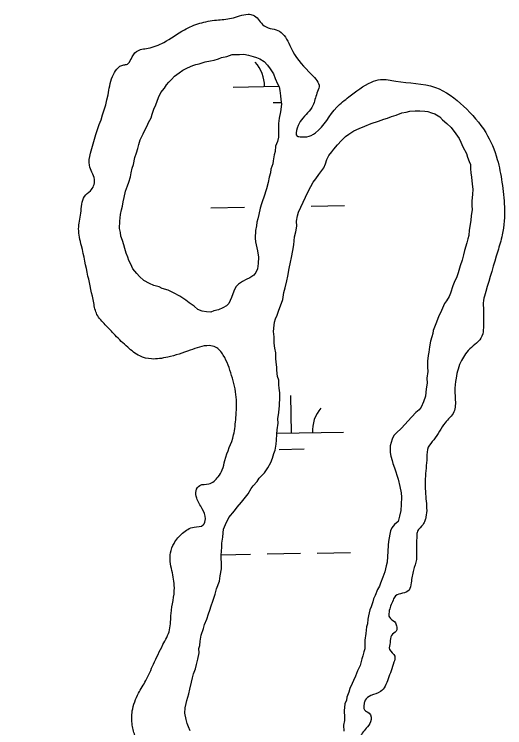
# Model space of a CAD drawing. Extents: x 3892998 to 3931244, y 278583 to 304547.
# Drawn here: x 3926095 to 3926565, y 288528 to 289212 of the extents above; entities that cross this region are included whole.
import ezdxf

# ---------------------------------------------------------------- set-up
doc = ezdxf.new("R2010")
doc.units = 0
doc.layers.add('V-RIVR-EDGE', color=7, linetype='Continuous')
doc.layers.add('V-WETL-SWMP', color=7, linetype='Continuous')

msp = doc.modelspace()

# ---------------------------------------------------------------- linework, layer by layer
at = {"layer": 'V-RIVR-EDGE'}
msp.add_spline([(3926179.09, 288494.92), (3926199.95, 288484.07), (3926226.37, 288468.69), (3926230.89, 288467.29), (3926232.98, 288468.68), (3926233, 288478.07), (3926230.25, 288491.66), (3926219.5, 288505.96), (3926211.52, 288519.55), (3926208.42, 288530.7), (3926208.45, 288544.27), (3926214.41, 288561.32), (3926221.4, 288573.48), (3926228.75, 288589.13), (3926237.85, 288607.9), (3926244.15, 288622.16), (3926245.58, 288637.82), (3926248.78, 288662.53), (3926246.38, 288678.9), (3926245.03, 288695.96), (3926248.53, 288705), (3926256.56, 288714.73), (3926267.72, 288720.62), (3926276.43, 288722.68), (3926278.53, 288728.6), (3926275.42, 288738), (3926270.22, 288748.46), (3926269.54, 288755.42), (3926273.04, 288760.63), (3926281.74, 288762.01), (3926290.81, 288768.95), (3926294.66, 288775.55), (3926297.12, 288784.59), (3926305.53, 288808.94), (3926307.66, 288825.64), (3926308.06, 288845.14), (3926303.58, 288866.03), (3926295.63, 288885.55), (3926288.33, 288893.22), (3926282.07, 288894.63), (3926263.96, 288890.15), (3926242.36, 288883.59), (3926226.69, 288881.89), (3926215.56, 288884.7), (3926204.09, 288893.08), (3926191.94, 288904.6), (3926182.56, 288914.72), (3926174.58, 288924.49), (3926171.48, 288935.63), (3926165.97, 288961.41), (3926159.78, 288990.31), (3926157.03, 289006.68), (3926159.16, 289021.65), (3926162.68, 289037.65), (3926168.26, 289043.2), (3926171.41, 289047.72), (3926172.12, 289053.99), (3926167.28, 289067.57), (3926168.35, 289079.06), (3926173.62, 289097.15), (3926185.2, 289135.06), (3926189.42, 289152.8), (3926200.24, 289163.92), (3926203.72, 289164.61), (3926207.21, 289169.47), (3926212.45, 289176.77), (3926223.6, 289179.87), (3926238.58, 289185.41), (3926258.45, 289197.54), (3926273.09, 289203.77), (3926289.11, 289206.86), (3926303.39, 289208.57), (3926319.41, 289212.36), (3926324.28, 289211.65), (3926333.31, 289202.58), (3926340.61, 289198.73), (3926347.92, 289196.97), (3926353.82, 289192.08), (3926362.14, 289176.75), (3926380.53, 289154.42), (3926387.47, 289142.92), (3926385.36, 289136.66), (3926381.5, 289124.83), (3926370.68, 289111.28), (3926366.48, 289103.28), (3926366.46, 289095.63), (3926370.29, 289094.92), (3926375.86, 289094.91), (3926383.87, 289098.72), (3926404.47, 289123.38), (3926415.99, 289133.1), (3926437.6, 289147.32), (3926446.31, 289149.73), (3926460.93, 289148.3), (3926498.86, 289142.29), (3926525.96, 289124.12), (3926547.14, 289099.01), (3926558.21, 289073.22), (3926562.68, 289051.28), (3926565.06, 289027.6), (3926562.91, 289000.8), (3926558.69, 288985.15), (3926547.11, 288946.54), (3926545, 288937.84), (3926544.97, 288928.44), (3926544.94, 288913.82), (3926544.22, 288905.82), (3926540.03, 288898.52), (3926533.4, 288892.97), (3926527.81, 288886.71), (3926523.97, 288880.46), (3926518.7, 288863.41), (3926517.63, 288850.54), (3926517.94, 288837.31), (3926516.54, 288831.05), (3926508.16, 288820.62), (3926497.32, 288804.29), (3926492.09, 288797.34), (3926490.67, 288787.25), (3926489.23, 288767.06), (3926489.87, 288747.57), (3926489.83, 288730.16), (3926488.78, 288726.68), (3926487.03, 288723.21), (3926481.79, 288716.61), (3926481.08, 288712.08), (3926480.72, 288704.08), (3926480.7, 288697.11), (3926480.68, 288689.46), (3926477.87, 288679.37), (3926475.75, 288667.19), (3926473.65, 288660.23), (3926467.37, 288657.12), (3926460.75, 288654.7), (3926458.3, 288650.52), (3926454.45, 288639.05), (3926454.78, 288634.17), (3926459.99, 288629.63), (3926461.72, 288625.8), (3926461.36, 288620.93), (3926456.83, 288616.76), (3926455.42, 288609.8), (3926455.05, 288603.19), (3926459.91, 288596.91), (3926459.2, 288591), (3926453.59, 288575), (3926446.25, 288562.83), (3926437.19, 288559.03), (3926431.61, 288554.51), (3926430.56, 288551.04), (3926430.89, 288545.47), (3926435.41, 288542.32), (3926436.78, 288533.96), (3926432.59, 288527.71), (3926426.3, 288517.63), (3926425.94, 288512.41), (3926425.91, 288502.31), (3926424.48, 288486.3), (3926416.08, 288465.79), (3926410.48, 288455.36), (3926402.76, 288432.05), (3926396.42, 288399.7), (3926391.51, 288386.48), (3926375.76, 288348.92), (3926369.45, 288334.67), (3926365.62, 288331.89), (3926357.61, 288331.91), (3926347.17, 288332.29), (3926342.98, 288329.16), (3926341.55, 288313.5), (3926336.65, 288300.29), (3926329.66, 288289.51), (3926328.25, 288281.51), (3926333.08, 288264.09), (3926331.66, 288254.7), (3926325, 288237.31), (3926316.27, 288224.45), (3926309.98, 288215.41), (3926307.18, 288208.11), (3926306.47, 288201.15), (3926308.87, 288188.96), (3926301.84, 288158.69), (3926297.99, 288152.79), (3926293.46, 288152.1), (3926290.67, 288148.98), (3926292.75, 288145.14), (3926297.6, 288136.77), (3926297.59, 288131.9), (3926293.38, 288119.38), (3926283.57, 288091.21), (3926266.05, 288044.61), (3926263.24, 288034.87), (3926257.66, 288032.79), (3926251.4, 288033.15), (3926245.48, 288031.78), (3926243.03, 288026.91), (3926243.71, 288019.6), (3926246.82, 288012.98), (3926246.8, 288002.88), (3926243.65, 287996.62), (3926236.32, 287990.72), (3926235.27, 287985.16), (3926242.9, 287974.69), (3926245.3, 287960.07), (3926245.26, 287945.1), (3926242.09, 287930.49), (3926236.14, 287917.62), (3926230.92, 287915.2), (3926221.85, 287906.87), (3926219.04, 287897.13), (3926219, 287884.25), (3926225.24, 287872.05), (3926229.39, 287859.51), (3926227.96, 287845.24), (3926219.91, 287829.94), (3926211.54, 287823.35), (3926205.61, 287816.75), (3926201.76, 287809.1), (3926195.49, 287807.37), (3926188.18, 287807.04), (3926179.13, 287806.37), (3926170.43, 287808.13), (3926163.48, 287813.02), (3926158.62, 287820), (3926152.72, 287825.23), (3926143.67, 287827), (3926129.4, 287824.94), (3926120.7, 287827.05), (3926120.36, 287831.93), (3926120.73, 287839.24), (3926114.82, 287843.08), (3926113.1, 287851.79), (3926114.16, 287858.75), (3926123.57, 287862.2), (3926128.11, 287867.41), (3926127.78, 287875.07), (3926114.93, 287889.38), (3926103.82, 287897.76), (3926095.49, 287909.27), (3926096.89, 287913.44), (3926106.65, 287917.25), (3926121.98, 287924.52), (3926130.35, 287931.46), (3926130.02, 287937.38), (3926122.04, 287948.19), (3926122.08, 287965.59), (3926123.88, 287988.56), (3926130.54, 288008.04), (3926138.93, 288020.2), (3926144.51, 288023.32), (3926156.69, 288023.29), (3926162.61, 288025.02), (3926163.32, 288031.28), (3926167.2, 288051.12), (3926165.85, 288067.48), (3926160.68, 288088.73), (3926165.27, 288114.82)], degree=3, dxfattribs=at)
at = {"layer": 'V-WETL-SWMP'}
for p, q in [((3926305.23, 289142.55), (3926348.98, 289143.3)), ((3926343.49, 289127.78), (3926351.11, 289127.91)), ((3926379.81, 289028.39), (3926411.8, 289028.94)), ((3926283.82, 289026.73), (3926315.82, 289027.28)), ((3926360.98, 288810.79), (3926360.36, 288846.78)), ((3926347.08, 288810.55), (3926410.97, 288811.65)), ((3926349.25, 288795.15), (3926373.24, 288795.57)), ((3926293.61, 288694.17), (3926321.57, 288694.66)), ((3926337.57, 288694.93), (3926369.57, 288695.49)), ((3926385.57, 288695.76), (3926417.56, 288696.32))]:
    msp.add_line(p, q, dxfattribs=at)
for points in [[(3926241.11, 289144.62), (3926243.55, 289147.24), (3926246, 289149.86), (3926248.94, 289153.01), (3926253.4, 289156.21), (3926256.86, 289158.86), (3926261.35, 289161.05), (3926266.35, 289163.25), (3926269.36, 289164.37), (3926272.39, 289164.98), (3926278.42, 289166.71), (3926283.45, 289167.9), (3926286.99, 289168.53), (3926291.01, 289169.68), (3926294.01, 289170.8), (3926299.05, 289171.98), (3926304.07, 289173.68), (3926307.11, 289173.78), (3926311.17, 289173.92), (3926315.22, 289174.06), (3926319.82, 289173.2), (3926324.43, 289171.84), (3926327.51, 289170.93), (3926330.6, 289169.51), (3926334.75, 289167.12), (3926337.91, 289163.67), (3926340.57, 289160.21), (3926343.78, 289155.24), (3926345.46, 289150.73), (3926347.66, 289145.73), (3926349.29, 289142.74), (3926349.92, 289139.21), (3926350.6, 289134.16), (3926350.72, 289130.61), (3926351.38, 289126.07), (3926350.61, 289118.93), (3926349.3, 289112.8), (3926348.46, 289107.69)], [(3926348.46, 289107.69), (3926348.41, 289094.49), (3926347.53, 289090.4), (3926345.66, 289085.77), (3926345.33, 289080.68), (3926344.42, 289077.6), (3926343.59, 289071.99), (3926343.19, 289068.93), (3926341.34, 289063.79), (3926340.95, 289060.23), (3926339.57, 289056.12), (3926338.73, 289051.01), (3926336.91, 289044.86), (3926334.64, 289037.17), (3926333.24, 289033.57), (3926332.33, 289030.49), (3926330.94, 289026.38), (3926329.63, 289020.25), (3926328.76, 289016.16), (3926327.85, 289013.08), (3926327.46, 289009.51), (3926326.6, 289004.91), (3926326.34, 288997.8), (3926326.46, 288994.25), (3926327.07, 288991.23), (3926328.28, 288985.68), (3926329.5, 288979.63), (3926329.2, 288973.53), (3926328.36, 288968.43), (3926326.96, 288964.83), (3926325.02, 288962.22), (3926321.05, 288959.55), (3926317.56, 288957.91), (3926314.06, 288956.26), (3926310.09, 288953.59), (3926307.64, 288950.97), (3926305.75, 288946.84), (3926303.43, 288940.67), (3926301.08, 288935.01), (3926298.62, 288932.89), (3926295.14, 288930.74), (3926291.13, 288929.08), (3926286.61, 288927.91), (3926283.6, 288926.79), (3926279.52, 288927.16), (3926275.45, 288927.53), (3926271.33, 288929.42), (3926267.67, 288932.34), (3926262.99, 288935.73), (3926259.86, 288938.16), (3926254.14, 288942.03), (3926247.94, 288945.37), (3926242.78, 288947.73), (3926237.13, 288949.56), (3926234.04, 288950.98), (3926228.92, 288952.33), (3926224.79, 288954.22), (3926219.62, 288957.09), (3926215.42, 288961), (3926212.78, 288963.96), (3926209.08, 288968.4), (3926206.89, 288972.89), (3926205.25, 288976.39), (3926204.13, 288979.4), (3926202.47, 288983.4), (3926201.3, 288987.93), (3926200.17, 288991.44), (3926199.01, 288995.46), (3926197.35, 288999.47), (3926197.23, 289003.02), (3926196.08, 289007.04), (3926196.34, 289014.15), (3926197.15, 289020.27), (3926198, 289024.87), (3926198.9, 289028.45), (3926199.77, 289032.54), (3926200.65, 289036.64), (3926201.96, 289042.77), (3926203.81, 289047.91), (3926205.21, 289051.51), (3926206.56, 289056.64), (3926207.45, 289060.22), (3926208.31, 289064.82), (3926209.71, 289068.42), (3926211, 289075.06), (3926212.37, 289079.68), (3926213.75, 289083.78), (3926214.64, 289087.37), (3926216.01, 289091.98), (3926218.86, 289097.66), (3926220.75, 289101.79), (3926222.65, 289105.41), (3926224.07, 289108.5), (3926226.45, 289113.15), (3926227.34, 289116.74), (3926229.21, 289121.37), (3926231.1, 289125.49), (3926233.39, 289132.68), (3926235.77, 289137.33), (3926239.18, 289141.51), (3926241.11, 289144.62)], [(3926444.32, 289109.96), (3926449.34, 289111.66), (3926452.85, 289112.79), (3926456.85, 289114.45), (3926461.38, 289115.62), (3926466.89, 289117.84), (3926470.93, 289118.49), (3926474.44, 289119.62), (3926479.51, 289119.8), (3926484.08, 289119.95), (3926488.66, 289119.6), (3926491.72, 289119.2), (3926495.32, 289117.8), (3926498.39, 289116.89), (3926503.06, 289114.01), (3926505.7, 289111.05), (3926509.88, 289107.64), (3926514.07, 289103.72), (3926518.34, 289097.78), (3926521.54, 289093.32), (3926523.18, 289089.82), (3926525.36, 289085.33), (3926528.63, 289078.84), (3926529.77, 289075.33), (3926531.43, 289071.33), (3926532.55, 289068.32), (3926532.69, 289064.26), (3926532.82, 289060.21), (3926533.47, 289056.17), (3926534.2, 289049.59), (3926534.88, 289044.54), (3926534.55, 289039.45), (3926533.75, 289033.34), (3926533.9, 289028.77), (3926534.02, 289025.22), (3926533.22, 289019.1), (3926532.85, 289015.03), (3926532.04, 289008.91), (3926531.15, 289005.33), (3926530.82, 289000.24), (3926529.91, 288997.16), (3926529.03, 288993.07), (3926526.74, 288985.89), (3926525.87, 288981.8), (3926524.52, 288976.67), (3926522.68, 288971.03), (3926520.88, 288964.37), (3926519.01, 288959.74), (3926517.59, 288956.64), (3926515.72, 288952.01), (3926513.43, 288944.82), (3926512.01, 288941.73), (3926509.62, 288937.59), (3926507.68, 288934.98), (3926504.86, 288928.29), (3926502.03, 288922.1), (3926499.21, 288915.4), (3926496.88, 288909.23), (3926496.48, 288906.17), (3926495.57, 288903.1), (3926494.19, 288898.99), (3926493.37, 288893.38), (3926492.53, 288888.27), (3926492.12, 288885.21), (3926491.3, 288879.6), (3926491.49, 288874.02), (3926491.63, 288869.97), (3926490.84, 288863.34), (3926491, 288858.78), (3926490.18, 288853.17), (3926489.79, 288849.6), (3926489.41, 288846.03), (3926487.55, 288840.89), (3926485.19, 288835.74), (3926483.25, 288833.13), (3926480.29, 288830.49), (3926476.38, 288826.3), (3926472.46, 288822.1), (3926470.01, 288819.48), (3926466.1, 288815.29), (3926461.67, 288811.07), (3926459.22, 288808.45), (3926457.32, 288804.83), (3926456.41, 288801.76), (3926455.5, 288798.68), (3926455.6, 288795.64), (3926455.72, 288792.09), (3926456.35, 288788.56), (3926457.51, 288784.54), (3926458.12, 288781.51), (3926459.78, 288777.51), (3926460.93, 288773.49), (3926462.05, 288770.48), (3926463.2, 288766.46), (3926464.97, 288759.41), (3926466.19, 288753.36), (3926466.33, 288749.31), (3926466.06, 288742.19), (3926465.75, 288736.6), (3926464.42, 288730.97), (3926463.07, 288725.85)], [(3926282.74, 288640.98), (3926284.12, 288645.09), (3926285.48, 288649.71), (3926287.79, 288656.39), (3926289.14, 288661.51), (3926291.94, 288668.71), (3926292.78, 288673.82), (3926294.07, 288680.46), (3926293.87, 288686.54), (3926293.74, 288690.09), (3926293.6, 288694.15), (3926294.01, 288697.21), (3926294.36, 288701.79), (3926294.24, 288705.34), (3926295.06, 288710.95), (3926295.43, 288715.02), (3926295.81, 288718.59), (3926297.68, 288723.22), (3926301.01, 288729.93), (3926306.38, 288736.21), (3926308.79, 288739.85), (3926313.2, 288744.56), (3926315.63, 288747.69), (3926319.53, 288752.4), (3926322.39, 288757.57), (3926324.33, 288760.17), (3926328.25, 288764.37), (3926330.18, 288767.48), (3926332.62, 288770.1), (3926335.07, 288772.73), (3926338.46, 288777.41), (3926341.33, 288782.58), (3926342.71, 288786.69), (3926344.08, 288791.31), (3926345.5, 288794.4), (3926346.32, 288800.01), (3926346.69, 288804.09), (3926347, 288809.68), (3926347.37, 288813.75), (3926348.16, 288820.38), (3926348.02, 288824.44), (3926348.83, 288830.55), (3926349.61, 288837.18), (3926349.84, 288845.31), (3926349.7, 288849.37), (3926349.04, 288853.91), (3926348.94, 288856.95), (3926348.78, 288861.52), (3926347.64, 288865.03), (3926346.93, 288871.1), (3926346.82, 288874.14), (3926346.16, 288878.68), (3926346.04, 288882.23), (3926345.85, 288887.81), (3926345.18, 288892.36), (3926344.52, 288896.9), (3926344.31, 288902.99), (3926343.63, 288908.04), (3926344.44, 288914.16), (3926344.84, 288917.22), (3926345.75, 288920.29), (3926347.15, 288923.9), (3926349.02, 288928.53), (3926351.33, 288935.21), (3926352.73, 288938.81), (3926353.52, 288945.43), (3926354.88, 288950.05), (3926356.68, 288956.71), (3926357.54, 288961.31), (3926358.82, 288968.46), (3926360.13, 288974.59), (3926360.99, 288979.19), (3926362.28, 288985.83), (3926363.1, 288991.45), (3926363.86, 288999.09), (3926365.22, 289003.7), (3926366.05, 289009.31), (3926365.89, 289013.88), (3926366.73, 289018.98), (3926367.62, 289022.56), (3926376.61, 289041.65), (3926379.46, 289047.33), (3926381.86, 289051.48), (3926384.29, 289054.61), (3926387.19, 289058.77), (3926389.13, 289061.37), (3926392.05, 289065.02), (3926393.44, 289069.13), (3926394.82, 289073.24), (3926396.72, 289076.86), (3926399.64, 289080.51), (3926401.58, 289083.12), (3926405, 289087.29), (3926408.91, 289091.49), (3926412.85, 289095.18), (3926415.82, 289097.31), (3926420.79, 289100.53), (3926425.79, 289102.73), (3926431.29, 289104.95), (3926437.29, 289107.69), (3926444.32, 289109.96)], [(3926463.07, 288725.85), (3926459.61, 288723.19), (3926457.18, 288720.06), (3926455.76, 288716.97), (3926455.36, 288713.91), (3926454.08, 288706.76), (3926453.7, 288703.19), (3926453.4, 288697.09), (3926453.05, 288692.51), (3926452.73, 288686.91), (3926451.84, 288683.33), (3926450.51, 288677.7), (3926448.66, 288672.56), (3926446.31, 288666.9), (3926445.4, 288663.82), (3926443.48, 288660.71), (3926441.13, 288655.04), (3926439.72, 288651.95), (3926438.81, 288648.87), (3926437.44, 288644.26), (3926436.03, 288641.16), (3926434.7, 288635.54), (3926434.29, 288632.48), (3926433.94, 288627.9), (3926433.03, 288624.82), (3926432.23, 288618.7), (3926431.44, 288612.07), (3926431.21, 288603.95), (3926430.3, 288600.87), (3926429.41, 288597.28), (3926428.5, 288594.21), (3926426.68, 288588.05), (3926424.32, 288582.9), (3926422.46, 288577.76), (3926420.58, 288573.63), (3926419.16, 288570.54), (3926416.78, 288565.89), (3926415.89, 288562.3), (3926414.02, 288557.67), (3926413.61, 288554.61), (3926412.21, 288551.01), (3926411.43, 288544.39), (3926411.64, 288538.3), (3926411.74, 288535.26), (3926410.88, 288530.66), (3926411.07, 288525.08)], [(3926263.87, 288525.11), (3926262.21, 288529.12), (3926261.09, 288532.12), (3926259.94, 288536.15), (3926258.71, 288542.2), (3926259.05, 288547.28), (3926259.92, 288551.37), (3926260.83, 288554.45), (3926262.65, 288560.6), (3926263.51, 288565.2), (3926265.31, 288571.86), (3926266.19, 288575.95), (3926267.06, 288580.04), (3926268.93, 288584.68), (3926269.81, 288588.77), (3926271.15, 288593.89), (3926272.47, 288600.03), (3926272.33, 288604.08), (3926273.24, 288607.16), (3926273.6, 288611.23), (3926274.43, 288616.84), (3926276.74, 288623.52), (3926277.63, 288627.1), (3926279.99, 288632.26), (3926281.34, 288637.38), (3926282.74, 288640.98)]]:
    msp.add_lwpolyline(points, dxfattribs=at)
for centre, start, end in [((3926299.98, 289142.93), 0.21988, 41.76354), ((3926416.21, 288812.22), 140.21988, 181.76354)]:
    msp.add_arc(centre, 35.25, start, end, dxfattribs=at)

doc.saveas('drawing.dxf')
